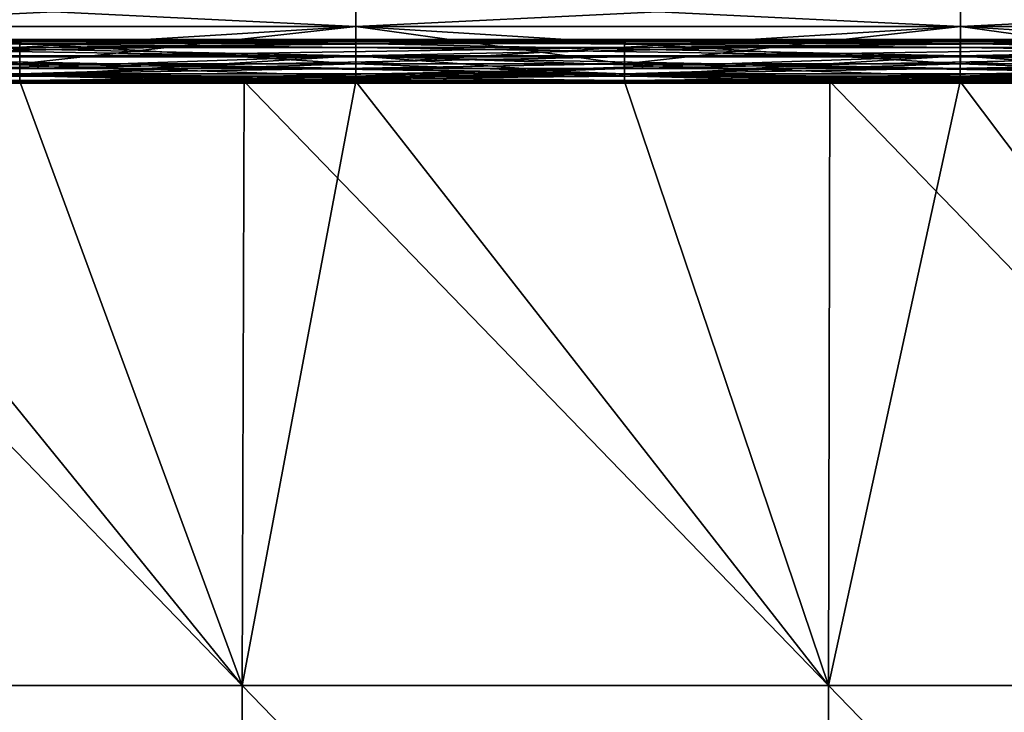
# Model space of a CAD drawing. Header units: millimetres. Extents: x -168 to 168, y -6 to 84.
# Tile 272 of 656: x -47 to -24, y 24 to 41. Entities that reach past the tile are written whole.
import ezdxf

# ---------------------------------------------------------------- set-up
doc = ezdxf.new("R2010")
doc.units = ezdxf.units.MM
doc.header["$LTSCALE"] = 65.185185
for name, color, linetype in [('260', 7, 'CONTINUOUS'), ('261', 7, 'CONTINUOUS'), ('263', 7, 'CONTINUOUS'), ('264', 7, 'CONTINUOUS'), ('266', 7, 'CONTINUOUS'), ('267', 7, 'CONTINUOUS'), ('268', 7, 'CONTINUOUS'), ('322', 7, 'CONTINUOUS'), ('323', 7, 'CONTINUOUS'), ('324', 7, 'CONTINUOUS')]:
    doc.layers.add(name, color=color, linetype=linetype)

msp = doc.modelspace()

# ---------------------------------------------------------------- linework, layer by layer
at = {"layer": '260', "linetype": 'CONTINUOUS'}
for points in [[(-41.594, 24.837, -124.783), (-55.459, 24.837, -124.783), (-53.204, 39.116, -124.659), (-41.594, 24.837, -124.783)], [(-41.553, 39.116, -124.659), (-41.594, 24.837, -124.783), (-53.204, 39.116, -124.659), (-41.553, 39.116, -124.659)], [(-27.73, 24.837, -124.783), (-41.594, 24.837, -124.783), (-38.91, 39.116, -124.659), (-27.73, 24.837, -124.783)], [(-38.91, 39.116, -124.659), (-41.594, 24.837, -124.783), (-41.553, 39.116, -124.659), (-38.91, 39.116, -124.659)], [(-27.702, 39.116, -124.659), (-27.73, 24.837, -124.783), (-38.91, 39.116, -124.659), (-27.702, 39.116, -124.659)], [(-13.865, 24.837, -124.783), (-27.73, 24.837, -124.783), (-24.617, 39.116, -124.659), (-13.865, 24.837, -124.783)], [(-24.617, 39.116, -124.659), (-27.73, 24.837, -124.783), (-27.702, 39.116, -124.659), (-24.617, 39.116, -124.659)], [(-13.851, 39.116, -124.659), (-13.865, 24.837, -124.783), (-24.617, 39.116, -124.659), (-13.851, 39.116, -124.659)], [(-55.515, 10.544, -124.908), (-55.459, 24.837, -124.783), (-41.636, 10.544, -124.908), (-55.515, 10.544, -124.908)], [(-55.459, 24.837, -124.783), (-41.594, 24.837, -124.783), (-41.636, 10.544, -124.908), (-55.459, 24.837, -124.783)], [(-41.636, 10.544, -124.908), (-41.594, 24.837, -124.783), (-27.757, 10.544, -124.908), (-41.636, 10.544, -124.908)], [(-41.594, 24.837, -124.783), (-27.73, 24.837, -124.783), (-27.757, 10.544, -124.908), (-41.594, 24.837, -124.783)], [(-27.757, 10.544, -124.908), (-27.73, 24.837, -124.783), (-13.879, 10.544, -124.908), (-27.757, 10.544, -124.908)], [(-27.73, 24.837, -124.783), (-13.865, 24.837, -124.783), (-13.879, 10.544, -124.908), (-27.73, 24.837, -124.783)]]:
    msp.add_3dface(points, dxfattribs=at)
at = {"layer": '261', "linetype": 'CONTINUOUS'}
for points in [[(-53.203, 40.057, -123.974), (-38.91, 39.915, -124.248), (-53.204, 39.915, -124.248), (-53.203, 40.057, -123.974)], [(-53.203, 40.107, -123.669), (-38.91, 40.057, -123.974), (-53.203, 40.057, -123.974), (-53.203, 40.107, -123.669)], [(-38.909, 40.107, -123.669), (-38.91, 40.057, -123.974), (-53.203, 40.107, -123.669), (-38.909, 40.107, -123.669)], [(-38.91, 40.057, -123.974), (-38.91, 39.915, -124.248), (-53.203, 40.057, -123.974), (-38.91, 40.057, -123.974)], [(-38.909, 40.107, -123.669), (-24.616, 40.057, -123.974), (-38.91, 40.057, -123.974), (-38.909, 40.107, -123.669)], [(-24.616, 40.057, -123.974), (-24.616, 39.915, -124.248), (-38.91, 40.057, -123.974), (-24.616, 40.057, -123.974)], [(-38.91, 40.057, -123.974), (-24.616, 39.915, -124.248), (-38.91, 39.915, -124.248), (-38.91, 40.057, -123.974)], [(-24.616, 40.107, -123.669), (-24.616, 40.057, -123.974), (-38.909, 40.107, -123.669), (-24.616, 40.107, -123.669)], [(-10.322, 40.107, -123.669), (-10.322, 40.057, -123.974), (-24.616, 40.107, -123.669), (-10.322, 40.107, -123.669)], [(-24.616, 40.107, -123.669), (-10.322, 40.057, -123.974), (-24.616, 40.057, -123.974), (-24.616, 40.107, -123.669)], [(-10.322, 40.057, -123.974), (-10.322, 39.915, -124.248), (-24.616, 40.057, -123.974), (-10.322, 40.057, -123.974)], [(-24.616, 40.057, -123.974), (-10.322, 39.915, -124.248), (-24.616, 39.915, -124.248), (-24.616, 40.057, -123.974)], [(-38.91, 39.915, -124.248), (-38.91, 39.696, -124.467), (-53.204, 39.915, -124.248), (-38.91, 39.915, -124.248)], [(-53.204, 39.915, -124.248), (-38.91, 39.696, -124.467), (-53.204, 39.696, -124.467), (-53.204, 39.915, -124.248)], [(-24.616, 39.915, -124.248), (-24.616, 39.696, -124.467), (-38.91, 39.915, -124.248), (-24.616, 39.915, -124.248)], [(-38.91, 39.915, -124.248), (-24.616, 39.696, -124.467), (-38.91, 39.696, -124.467), (-38.91, 39.915, -124.248)], [(-10.322, 39.915, -124.248), (-10.323, 39.696, -124.467), (-24.616, 39.915, -124.248), (-10.322, 39.915, -124.248)], [(-24.616, 39.915, -124.248), (-10.323, 39.696, -124.467), (-24.616, 39.696, -124.467), (-24.616, 39.915, -124.248)], [(-38.91, 39.696, -124.467), (-38.91, 39.421, -124.608), (-53.204, 39.696, -124.467), (-38.91, 39.696, -124.467)], [(-53.204, 39.696, -124.467), (-38.91, 39.421, -124.608), (-53.204, 39.421, -124.608), (-53.204, 39.696, -124.467)], [(-24.616, 39.696, -124.467), (-24.617, 39.421, -124.608), (-38.91, 39.696, -124.467), (-24.616, 39.696, -124.467)], [(-38.91, 39.696, -124.467), (-24.617, 39.421, -124.608), (-38.91, 39.421, -124.608), (-38.91, 39.696, -124.467)], [(-24.616, 39.696, -124.467), (-10.323, 39.421, -124.608), (-24.617, 39.421, -124.608), (-24.616, 39.696, -124.467)], [(-10.323, 39.696, -124.467), (-10.323, 39.421, -124.608), (-24.616, 39.696, -124.467), (-10.323, 39.696, -124.467)], [(-38.91, 39.116, -124.659), (-41.553, 39.116, -124.659), (-53.204, 39.421, -124.608), (-38.91, 39.116, -124.659)], [(-38.91, 39.421, -124.608), (-38.91, 39.116, -124.659), (-53.204, 39.421, -124.608), (-38.91, 39.421, -124.608)], [(-41.553, 39.116, -124.659), (-53.204, 39.116, -124.659), (-53.204, 39.421, -124.608), (-41.553, 39.116, -124.659)], [(-24.617, 39.116, -124.659), (-27.702, 39.116, -124.659), (-38.91, 39.421, -124.608), (-24.617, 39.116, -124.659)], [(-24.617, 39.421, -124.608), (-24.617, 39.116, -124.659), (-38.91, 39.421, -124.608), (-24.617, 39.421, -124.608)], [(-27.702, 39.116, -124.659), (-38.91, 39.116, -124.659), (-38.91, 39.421, -124.608), (-27.702, 39.116, -124.659)], [(-10.323, 39.116, -124.659), (-13.851, 39.116, -124.659), (-24.617, 39.421, -124.608), (-10.323, 39.116, -124.659)], [(-10.323, 39.421, -124.608), (-10.323, 39.116, -124.659), (-24.617, 39.421, -124.608), (-10.323, 39.421, -124.608)], [(-13.851, 39.116, -124.659), (-24.617, 39.116, -124.659), (-24.617, 39.421, -124.608), (-13.851, 39.116, -124.659)]]:
    msp.add_3dface(points, dxfattribs=at)
at = {"layer": '263', "linetype": 'CONTINUOUS'}
for points in [[(-55.459, 24.837, 124.783), (-41.594, 24.837, 124.783), (-55.404, 39.116, 124.659), (-55.459, 24.837, 124.783)], [(-55.404, 39.116, 124.659), (-41.594, 24.837, 124.783), (-46.852, 39.116, 124.659), (-55.404, 39.116, 124.659)], [(-46.852, 39.116, 124.659), (-41.594, 24.837, 124.783), (-41.553, 39.116, 124.659), (-46.852, 39.116, 124.659)], [(-41.594, 24.837, 124.783), (-27.73, 24.837, 124.783), (-41.553, 39.116, 124.659), (-41.594, 24.837, 124.783)], [(-41.553, 39.116, 124.659), (-27.73, 24.837, 124.783), (-32.558, 39.116, 124.659), (-41.553, 39.116, 124.659)], [(-32.558, 39.116, 124.659), (-27.73, 24.837, 124.783), (-27.702, 39.116, 124.659), (-32.558, 39.116, 124.659)], [(-27.73, 24.837, 124.783), (-13.865, 24.837, 124.783), (-27.702, 39.116, 124.659), (-27.73, 24.837, 124.783)], [(-27.702, 39.116, 124.659), (-13.865, 24.837, 124.783), (-18.264, 39.116, 124.659), (-27.702, 39.116, 124.659)], [(-41.636, 10.544, 124.908), (-55.459, 24.837, 124.783), (-55.515, 10.544, 124.908), (-41.636, 10.544, 124.908)], [(-41.594, 24.837, 124.783), (-55.459, 24.837, 124.783), (-41.636, 10.544, 124.908), (-41.594, 24.837, 124.783)], [(-27.757, 10.544, 124.908), (-41.594, 24.837, 124.783), (-41.636, 10.544, 124.908), (-27.757, 10.544, 124.908)], [(-27.73, 24.837, 124.783), (-41.594, 24.837, 124.783), (-27.757, 10.544, 124.908), (-27.73, 24.837, 124.783)], [(-13.879, 10.544, 124.908), (-27.73, 24.837, 124.783), (-27.757, 10.544, 124.908), (-13.879, 10.544, 124.908)], [(-13.865, 24.837, 124.783), (-27.73, 24.837, 124.783), (-13.879, 10.544, 124.908), (-13.865, 24.837, 124.783)]]:
    msp.add_3dface(points, dxfattribs=at)
at = {"layer": '264', "linetype": 'CONTINUOUS'}
for points in [[(-53.203, 40.107, 123.669), (-61.146, 40.057, 123.974), (-46.852, 40.107, 123.669), (-53.203, 40.107, 123.669)], [(-46.852, 40.107, 123.669), (-61.146, 40.057, 123.974), (-46.852, 40.057, 123.974), (-46.852, 40.107, 123.669)], [(-61.146, 40.057, 123.974), (-61.146, 39.915, 124.248), (-46.852, 40.057, 123.974), (-61.146, 40.057, 123.974)], [(-46.852, 40.057, 123.974), (-61.146, 39.915, 124.248), (-46.852, 39.915, 124.248), (-46.852, 40.057, 123.974)], [(-46.852, 40.107, 123.669), (-46.852, 40.057, 123.974), (-38.909, 40.107, 123.669), (-46.852, 40.107, 123.669)], [(-32.558, 40.107, 123.669), (-46.852, 40.057, 123.974), (-32.558, 40.057, 123.974), (-32.558, 40.107, 123.669)], [(-38.909, 40.107, 123.669), (-46.852, 40.057, 123.974), (-32.558, 40.107, 123.669), (-38.909, 40.107, 123.669)], [(-32.558, 40.057, 123.974), (-46.852, 39.915, 124.248), (-32.558, 39.915, 124.248), (-32.558, 40.057, 123.974)], [(-46.852, 40.057, 123.974), (-46.852, 39.915, 124.248), (-32.558, 40.057, 123.974), (-46.852, 40.057, 123.974)], [(-32.558, 40.107, 123.669), (-32.558, 40.057, 123.974), (-24.616, 40.107, 123.669), (-32.558, 40.107, 123.669)], [(-24.616, 40.107, 123.669), (-32.558, 40.057, 123.974), (-18.264, 40.107, 123.669), (-24.616, 40.107, 123.669)], [(-18.264, 40.107, 123.669), (-32.558, 40.057, 123.974), (-18.264, 40.057, 123.974), (-18.264, 40.107, 123.669)], [(-32.558, 40.057, 123.974), (-32.558, 39.915, 124.248), (-18.264, 40.057, 123.974), (-32.558, 40.057, 123.974)], [(-18.264, 40.057, 123.974), (-32.558, 39.915, 124.248), (-18.264, 39.915, 124.248), (-18.264, 40.057, 123.974)], [(-46.852, 39.915, 124.248), (-61.146, 39.696, 124.467), (-46.852, 39.696, 124.467), (-46.852, 39.915, 124.248)], [(-61.146, 39.915, 124.248), (-61.146, 39.696, 124.467), (-46.852, 39.915, 124.248), (-61.146, 39.915, 124.248)], [(-32.558, 39.915, 124.248), (-46.852, 39.696, 124.467), (-32.558, 39.696, 124.467), (-32.558, 39.915, 124.248)], [(-46.852, 39.915, 124.248), (-46.852, 39.696, 124.467), (-32.558, 39.915, 124.248), (-46.852, 39.915, 124.248)], [(-32.558, 39.915, 124.248), (-32.558, 39.696, 124.467), (-18.264, 39.915, 124.248), (-32.558, 39.915, 124.248)], [(-18.264, 39.915, 124.248), (-32.558, 39.696, 124.467), (-18.264, 39.696, 124.467), (-18.264, 39.915, 124.248)], [(-46.852, 39.696, 124.467), (-61.146, 39.421, 124.608), (-46.852, 39.421, 124.608), (-46.852, 39.696, 124.467)], [(-61.146, 39.696, 124.467), (-61.146, 39.421, 124.608), (-46.852, 39.696, 124.467), (-61.146, 39.696, 124.467)], [(-46.852, 39.696, 124.467), (-46.852, 39.421, 124.608), (-32.558, 39.696, 124.467), (-46.852, 39.696, 124.467)], [(-32.558, 39.696, 124.467), (-46.852, 39.421, 124.608), (-32.558, 39.421, 124.608), (-32.558, 39.696, 124.467)], [(-32.558, 39.696, 124.467), (-32.558, 39.421, 124.608), (-18.264, 39.696, 124.467), (-32.558, 39.696, 124.467)], [(-18.264, 39.696, 124.467), (-32.558, 39.421, 124.608), (-18.264, 39.421, 124.608), (-18.264, 39.696, 124.467)], [(-61.146, 39.116, 124.659), (-55.404, 39.116, 124.659), (-46.852, 39.421, 124.608), (-61.146, 39.116, 124.659)], [(-61.146, 39.421, 124.608), (-61.146, 39.116, 124.659), (-46.852, 39.421, 124.608), (-61.146, 39.421, 124.608)], [(-55.404, 39.116, 124.659), (-46.852, 39.116, 124.659), (-46.852, 39.421, 124.608), (-55.404, 39.116, 124.659)], [(-46.852, 39.421, 124.608), (-46.852, 39.116, 124.659), (-32.558, 39.421, 124.608), (-46.852, 39.421, 124.608)], [(-46.852, 39.116, 124.659), (-41.553, 39.116, 124.659), (-32.558, 39.421, 124.608), (-46.852, 39.116, 124.659)], [(-41.553, 39.116, 124.659), (-32.558, 39.116, 124.659), (-32.558, 39.421, 124.608), (-41.553, 39.116, 124.659)], [(-32.558, 39.116, 124.659), (-27.702, 39.116, 124.659), (-18.264, 39.421, 124.608), (-32.558, 39.116, 124.659)], [(-32.558, 39.421, 124.608), (-32.558, 39.116, 124.659), (-18.264, 39.421, 124.608), (-32.558, 39.421, 124.608)], [(-27.702, 39.116, 124.659), (-18.264, 39.116, 124.659), (-18.264, 39.421, 124.608), (-27.702, 39.116, 124.659)]]:
    msp.add_3dface(points, dxfattribs=at)
at = {"layer": '266', "linetype": 'CONTINUOUS'}
for points in [[(-38.909, 40.015, -122.663), (-38.909, 40.107, -123.669), (-53.203, 40.015, -122.663), (-38.909, 40.015, -122.663)], [(-38.909, 40.107, -123.669), (-53.203, 40.107, -123.669), (-53.203, 40.015, -122.663), (-38.909, 40.107, -123.669)], [(-24.616, 40.015, -122.663), (-24.616, 40.107, -123.669), (-38.909, 40.015, -122.663), (-24.616, 40.015, -122.663)], [(-24.616, 40.107, -123.669), (-38.909, 40.107, -123.669), (-38.909, 40.015, -122.663), (-24.616, 40.107, -123.669)], [(-10.322, 40.015, -122.663), (-10.322, 40.107, -123.669), (-24.616, 40.015, -122.663), (-10.322, 40.015, -122.663)], [(-10.322, 40.107, -123.669), (-24.616, 40.107, -123.669), (-24.616, 40.015, -122.663), (-10.322, 40.107, -123.669)], [(-38.909, 39.723, -121.697), (-38.909, 40.015, -122.663), (-53.203, 39.723, -121.697), (-38.909, 39.723, -121.697)], [(-53.203, 39.723, -121.697), (-38.909, 40.015, -122.663), (-53.203, 40.015, -122.663), (-53.203, 39.723, -121.697)], [(-24.616, 39.723, -121.697), (-24.616, 40.015, -122.663), (-38.909, 39.723, -121.697), (-24.616, 39.723, -121.697)], [(-38.909, 39.723, -121.697), (-24.616, 40.015, -122.663), (-38.909, 40.015, -122.663), (-38.909, 39.723, -121.697)], [(-10.322, 39.723, -121.697), (-10.322, 40.015, -122.663), (-24.616, 39.723, -121.697), (-10.322, 39.723, -121.697)], [(-24.616, 39.723, -121.697), (-10.322, 40.015, -122.663), (-24.616, 40.015, -122.663), (-24.616, 39.723, -121.697)], [(-46.852, 39.243, -120.809), (-38.909, 39.723, -121.697), (-53.203, 39.243, -120.809), (-46.852, 39.243, -120.809)], [(-53.203, 39.243, -120.809), (-38.909, 39.723, -121.697), (-53.203, 39.723, -121.697), (-53.203, 39.243, -120.809)], [(-38.909, 39.243, -120.809), (-38.909, 39.723, -121.697), (-46.852, 39.243, -120.809), (-38.909, 39.243, -120.809)], [(-32.558, 39.243, -120.809), (-24.616, 39.723, -121.697), (-38.909, 39.243, -120.809), (-32.558, 39.243, -120.809)], [(-38.909, 39.243, -120.809), (-24.616, 39.723, -121.697), (-38.909, 39.723, -121.697), (-38.909, 39.243, -120.809)], [(-24.616, 39.243, -120.809), (-24.616, 39.723, -121.697), (-32.558, 39.243, -120.809), (-24.616, 39.243, -120.809)], [(-18.264, 39.243, -120.809), (-10.322, 39.723, -121.697), (-24.616, 39.243, -120.809), (-18.264, 39.243, -120.809)], [(-24.616, 39.243, -120.809), (-10.322, 39.723, -121.697), (-24.616, 39.723, -121.697), (-24.616, 39.243, -120.809)]]:
    msp.add_3dface(points, dxfattribs=at)
at = {"layer": '267', "linetype": 'CONTINUOUS'}
for points in [[(-61.145, 39.292, -119.619), (-61.145, 39.529, -119.407), (-46.852, 39.292, -119.619), (-61.145, 39.292, -119.619)], [(-46.852, 39.292, -119.619), (-61.145, 39.529, -119.407), (-53.201, 39.529, -119.407), (-46.852, 39.292, -119.619)], [(-46.852, 39.529, -119.407), (-46.852, 39.292, -119.619), (-53.201, 39.529, -119.407), (-46.852, 39.529, -119.407)], [(-32.558, 39.292, -119.619), (-46.852, 39.529, -119.407), (-38.907, 39.529, -119.407), (-32.558, 39.292, -119.619)], [(-46.852, 39.292, -119.619), (-46.852, 39.529, -119.407), (-32.558, 39.292, -119.619), (-46.852, 39.292, -119.619)], [(-32.558, 39.529, -119.407), (-32.558, 39.292, -119.619), (-38.907, 39.529, -119.407), (-32.558, 39.529, -119.407)], [(-18.264, 39.292, -119.619), (-32.558, 39.529, -119.407), (-24.613, 39.529, -119.407), (-18.264, 39.292, -119.619)], [(-32.558, 39.292, -119.619), (-32.558, 39.529, -119.407), (-18.264, 39.292, -119.619), (-32.558, 39.292, -119.619)], [(-18.264, 39.529, -119.407), (-18.264, 39.292, -119.619), (-24.613, 39.529, -119.407), (-18.264, 39.529, -119.407)], [(-46.852, 39.135, -119.895), (-61.145, 39.292, -119.619), (-46.852, 39.292, -119.619), (-46.852, 39.135, -119.895)], [(-61.145, 39.135, -119.895), (-61.145, 39.292, -119.619), (-46.852, 39.135, -119.895), (-61.145, 39.135, -119.895)], [(-46.852, 39.243, -120.809), (-61.145, 39.109, -120.521), (-46.852, 39.109, -120.521), (-46.852, 39.243, -120.809)], [(-46.852, 39.243, -120.809), (-53.203, 39.243, -120.809), (-61.145, 39.109, -120.521), (-46.852, 39.243, -120.809)], [(-46.852, 39.071, -120.206), (-61.145, 39.135, -119.895), (-46.852, 39.135, -119.895), (-46.852, 39.071, -120.206)], [(-61.145, 39.071, -120.206), (-61.145, 39.135, -119.895), (-46.852, 39.071, -120.206), (-61.145, 39.071, -120.206)], [(-32.558, 39.135, -119.895), (-46.852, 39.292, -119.619), (-32.558, 39.292, -119.619), (-32.558, 39.135, -119.895)], [(-46.852, 39.135, -119.895), (-46.852, 39.292, -119.619), (-32.558, 39.135, -119.895), (-46.852, 39.135, -119.895)], [(-38.909, 39.243, -120.809), (-46.852, 39.243, -120.809), (-46.852, 39.109, -120.521), (-38.909, 39.243, -120.809)], [(-32.558, 39.243, -120.809), (-46.852, 39.109, -120.521), (-32.558, 39.109, -120.521), (-32.558, 39.243, -120.809)], [(-32.558, 39.243, -120.809), (-38.909, 39.243, -120.809), (-46.852, 39.109, -120.521), (-32.558, 39.243, -120.809)], [(-32.558, 39.071, -120.206), (-46.852, 39.135, -119.895), (-32.558, 39.135, -119.895), (-32.558, 39.071, -120.206)], [(-46.852, 39.071, -120.206), (-46.852, 39.135, -119.895), (-32.558, 39.071, -120.206), (-46.852, 39.071, -120.206)], [(-32.558, 39.135, -119.895), (-32.558, 39.292, -119.619), (-18.264, 39.135, -119.895), (-32.558, 39.135, -119.895)], [(-18.264, 39.135, -119.895), (-32.558, 39.292, -119.619), (-18.264, 39.292, -119.619), (-18.264, 39.135, -119.895)], [(-24.616, 39.243, -120.809), (-32.558, 39.243, -120.809), (-32.558, 39.109, -120.521), (-24.616, 39.243, -120.809)], [(-18.264, 39.243, -120.809), (-32.558, 39.109, -120.521), (-18.264, 39.109, -120.521), (-18.264, 39.243, -120.809)], [(-18.264, 39.243, -120.809), (-24.616, 39.243, -120.809), (-32.558, 39.109, -120.521), (-18.264, 39.243, -120.809)], [(-18.264, 39.071, -120.206), (-32.558, 39.135, -119.895), (-18.264, 39.135, -119.895), (-18.264, 39.071, -120.206)], [(-32.558, 39.071, -120.206), (-32.558, 39.135, -119.895), (-18.264, 39.071, -120.206), (-32.558, 39.071, -120.206)], [(-46.852, 39.109, -120.521), (-61.145, 39.071, -120.206), (-46.852, 39.071, -120.206), (-46.852, 39.109, -120.521)], [(-61.145, 39.109, -120.521), (-61.145, 39.071, -120.206), (-46.852, 39.109, -120.521), (-61.145, 39.109, -120.521)], [(-32.558, 39.109, -120.521), (-46.852, 39.071, -120.206), (-32.558, 39.071, -120.206), (-32.558, 39.109, -120.521)], [(-46.852, 39.109, -120.521), (-46.852, 39.071, -120.206), (-32.558, 39.109, -120.521), (-46.852, 39.109, -120.521)], [(-18.264, 39.109, -120.521), (-32.558, 39.071, -120.206), (-18.264, 39.071, -120.206), (-18.264, 39.109, -120.521)], [(-32.558, 39.109, -120.521), (-32.558, 39.071, -120.206), (-18.264, 39.109, -120.521), (-32.558, 39.109, -120.521)]]:
    msp.add_3dface(points, dxfattribs=at)
at = {"layer": '268', "linetype": 'CONTINUOUS'}
for points in [[(-53.201, 40.415, -118.679), (-53.201, 41.112, -117.768), (-38.907, 40.415, -118.679), (-53.201, 40.415, -118.679)], [(-38.907, 40.415, -118.679), (-53.201, 41.112, -117.768), (-38.907, 41.112, -117.768), (-38.907, 40.415, -118.679)], [(-24.613, 40.415, -118.679), (-38.907, 41.112, -117.768), (-24.613, 41.112, -117.768), (-24.613, 40.415, -118.679)], [(-38.907, 40.415, -118.679), (-38.907, 41.112, -117.768), (-24.613, 40.415, -118.679), (-38.907, 40.415, -118.679)], [(-10.319, 40.415, -118.679), (-24.613, 41.112, -117.768), (-10.319, 41.112, -117.768), (-10.319, 40.415, -118.679)], [(-24.613, 40.415, -118.679), (-24.613, 41.112, -117.768), (-10.319, 40.415, -118.679), (-24.613, 40.415, -118.679)], [(-46.852, 39.529, -119.407), (-53.201, 39.529, -119.407), (-53.201, 40.415, -118.679), (-46.852, 39.529, -119.407)], [(-38.907, 39.529, -119.407), (-46.852, 39.529, -119.407), (-53.201, 40.415, -118.679), (-38.907, 39.529, -119.407)], [(-38.907, 39.529, -119.407), (-53.201, 40.415, -118.679), (-38.907, 40.415, -118.679), (-38.907, 39.529, -119.407)], [(-24.613, 39.529, -119.407), (-38.907, 40.415, -118.679), (-24.613, 40.415, -118.679), (-24.613, 39.529, -119.407)], [(-32.558, 39.529, -119.407), (-38.907, 39.529, -119.407), (-38.907, 40.415, -118.679), (-32.558, 39.529, -119.407)], [(-24.613, 39.529, -119.407), (-32.558, 39.529, -119.407), (-38.907, 40.415, -118.679), (-24.613, 39.529, -119.407)], [(-18.264, 39.529, -119.407), (-24.613, 39.529, -119.407), (-24.613, 40.415, -118.679), (-18.264, 39.529, -119.407)], [(-10.319, 39.529, -119.407), (-18.264, 39.529, -119.407), (-24.613, 40.415, -118.679), (-10.319, 39.529, -119.407)], [(-10.319, 39.529, -119.407), (-24.613, 40.415, -118.679), (-10.319, 40.415, -118.679), (-10.319, 39.529, -119.407)]]:
    msp.add_3dface(points, dxfattribs=at)
at = {"layer": '322', "linetype": 'CONTINUOUS'}
for points in [[(-38.907, 41.112, 117.768), (-53.201, 40.415, 118.679), (-38.907, 40.415, 118.679), (-38.907, 41.112, 117.768)], [(-53.201, 41.112, 117.768), (-53.201, 40.415, 118.679), (-38.907, 41.112, 117.768), (-53.201, 41.112, 117.768)], [(-24.613, 41.112, 117.768), (-38.907, 40.415, 118.679), (-24.613, 40.415, 118.679), (-24.613, 41.112, 117.768)], [(-38.907, 41.112, 117.768), (-38.907, 40.415, 118.679), (-24.613, 41.112, 117.768), (-38.907, 41.112, 117.768)], [(-24.613, 41.112, 117.768), (-24.613, 40.415, 118.679), (-10.319, 41.112, 117.768), (-24.613, 41.112, 117.768)], [(-10.319, 41.112, 117.768), (-24.613, 40.415, 118.679), (-10.319, 40.415, 118.679), (-10.319, 41.112, 117.768)], [(-38.907, 40.415, 118.679), (-53.201, 39.529, 119.407), (-46.852, 39.529, 119.407), (-38.907, 40.415, 118.679)], [(-53.201, 40.415, 118.679), (-53.201, 39.529, 119.407), (-38.907, 40.415, 118.679), (-53.201, 40.415, 118.679)], [(-38.907, 39.529, 119.407), (-38.907, 40.415, 118.679), (-46.852, 39.529, 119.407), (-38.907, 39.529, 119.407)], [(-24.613, 40.415, 118.679), (-38.907, 39.529, 119.407), (-32.558, 39.529, 119.407), (-24.613, 40.415, 118.679)], [(-38.907, 40.415, 118.679), (-38.907, 39.529, 119.407), (-24.613, 40.415, 118.679), (-38.907, 40.415, 118.679)], [(-24.613, 39.529, 119.407), (-24.613, 40.415, 118.679), (-32.558, 39.529, 119.407), (-24.613, 39.529, 119.407)], [(-10.319, 40.415, 118.679), (-24.613, 39.529, 119.407), (-18.264, 39.529, 119.407), (-10.319, 40.415, 118.679)], [(-24.613, 40.415, 118.679), (-24.613, 39.529, 119.407), (-10.319, 40.415, 118.679), (-24.613, 40.415, 118.679)]]:
    msp.add_3dface(points, dxfattribs=at)
at = {"layer": '323', "linetype": 'CONTINUOUS'}
for points in [[(-46.852, 39.529, 119.407), (-61.145, 39.292, 119.619), (-46.852, 39.292, 119.619), (-46.852, 39.529, 119.407)], [(-46.852, 39.529, 119.407), (-53.201, 39.529, 119.407), (-61.145, 39.292, 119.619), (-46.852, 39.529, 119.407)], [(-32.558, 39.529, 119.407), (-38.907, 39.529, 119.407), (-46.852, 39.292, 119.619), (-32.558, 39.529, 119.407)], [(-38.907, 39.529, 119.407), (-46.852, 39.529, 119.407), (-46.852, 39.292, 119.619), (-38.907, 39.529, 119.407)], [(-32.558, 39.529, 119.407), (-46.852, 39.292, 119.619), (-32.558, 39.292, 119.619), (-32.558, 39.529, 119.407)], [(-24.613, 39.529, 119.407), (-32.558, 39.529, 119.407), (-32.558, 39.292, 119.619), (-24.613, 39.529, 119.407)], [(-18.264, 39.529, 119.407), (-24.613, 39.529, 119.407), (-32.558, 39.292, 119.619), (-18.264, 39.529, 119.407)], [(-18.264, 39.529, 119.407), (-32.558, 39.292, 119.619), (-18.264, 39.292, 119.619), (-18.264, 39.529, 119.407)], [(-46.852, 39.292, 119.619), (-61.145, 39.135, 119.895), (-46.852, 39.135, 119.895), (-46.852, 39.292, 119.619)], [(-61.145, 39.292, 119.619), (-61.145, 39.135, 119.895), (-46.852, 39.292, 119.619), (-61.145, 39.292, 119.619)], [(-46.852, 39.109, 120.521), (-61.145, 39.243, 120.809), (-53.203, 39.243, 120.809), (-46.852, 39.109, 120.521)], [(-61.145, 39.109, 120.521), (-61.145, 39.243, 120.809), (-46.852, 39.109, 120.521), (-61.145, 39.109, 120.521)], [(-46.852, 39.135, 119.895), (-61.145, 39.071, 120.206), (-46.852, 39.071, 120.206), (-46.852, 39.135, 119.895)], [(-61.145, 39.135, 119.895), (-61.145, 39.071, 120.206), (-46.852, 39.135, 119.895), (-61.145, 39.135, 119.895)], [(-46.852, 39.243, 120.809), (-46.852, 39.109, 120.521), (-53.203, 39.243, 120.809), (-46.852, 39.243, 120.809)], [(-32.558, 39.292, 119.619), (-46.852, 39.135, 119.895), (-32.558, 39.135, 119.895), (-32.558, 39.292, 119.619)], [(-46.852, 39.292, 119.619), (-46.852, 39.135, 119.895), (-32.558, 39.292, 119.619), (-46.852, 39.292, 119.619)], [(-32.558, 39.109, 120.521), (-46.852, 39.243, 120.809), (-38.909, 39.243, 120.809), (-32.558, 39.109, 120.521)], [(-46.852, 39.109, 120.521), (-46.852, 39.243, 120.809), (-32.558, 39.109, 120.521), (-46.852, 39.109, 120.521)], [(-46.852, 39.135, 119.895), (-46.852, 39.071, 120.206), (-32.558, 39.135, 119.895), (-46.852, 39.135, 119.895)], [(-32.558, 39.135, 119.895), (-46.852, 39.071, 120.206), (-32.558, 39.071, 120.206), (-32.558, 39.135, 119.895)], [(-32.558, 39.243, 120.809), (-32.558, 39.109, 120.521), (-38.909, 39.243, 120.809), (-32.558, 39.243, 120.809)], [(-18.264, 39.292, 119.619), (-32.558, 39.135, 119.895), (-18.264, 39.135, 119.895), (-18.264, 39.292, 119.619)], [(-32.558, 39.292, 119.619), (-32.558, 39.135, 119.895), (-18.264, 39.292, 119.619), (-32.558, 39.292, 119.619)], [(-32.558, 39.109, 120.521), (-32.558, 39.243, 120.809), (-18.264, 39.109, 120.521), (-32.558, 39.109, 120.521)], [(-18.264, 39.109, 120.521), (-32.558, 39.243, 120.809), (-24.616, 39.243, 120.809), (-18.264, 39.109, 120.521)], [(-32.558, 39.135, 119.895), (-32.558, 39.071, 120.206), (-18.264, 39.135, 119.895), (-32.558, 39.135, 119.895)], [(-18.264, 39.135, 119.895), (-32.558, 39.071, 120.206), (-18.264, 39.071, 120.206), (-18.264, 39.135, 119.895)], [(-18.264, 39.243, 120.809), (-18.264, 39.109, 120.521), (-24.616, 39.243, 120.809), (-18.264, 39.243, 120.809)], [(-46.852, 39.071, 120.206), (-61.145, 39.109, 120.521), (-46.852, 39.109, 120.521), (-46.852, 39.071, 120.206)], [(-61.145, 39.071, 120.206), (-61.145, 39.109, 120.521), (-46.852, 39.071, 120.206), (-61.145, 39.071, 120.206)], [(-32.558, 39.071, 120.206), (-46.852, 39.109, 120.521), (-32.558, 39.109, 120.521), (-32.558, 39.071, 120.206)], [(-46.852, 39.071, 120.206), (-46.852, 39.109, 120.521), (-32.558, 39.071, 120.206), (-46.852, 39.071, 120.206)], [(-32.558, 39.071, 120.206), (-32.558, 39.109, 120.521), (-18.264, 39.071, 120.206), (-32.558, 39.071, 120.206)], [(-18.264, 39.071, 120.206), (-32.558, 39.109, 120.521), (-18.264, 39.109, 120.521), (-18.264, 39.071, 120.206)]]:
    msp.add_3dface(points, dxfattribs=at)
at = {"layer": '324', "linetype": 'CONTINUOUS'}
for points in [[(-53.203, 40.107, 123.669), (-46.852, 40.107, 123.669), (-38.909, 40.015, 122.663), (-53.203, 40.107, 123.669)], [(-53.203, 40.015, 122.663), (-53.203, 40.107, 123.669), (-38.909, 40.015, 122.663), (-53.203, 40.015, 122.663)], [(-46.852, 40.107, 123.669), (-38.909, 40.107, 123.669), (-38.909, 40.015, 122.663), (-46.852, 40.107, 123.669)], [(-38.909, 40.107, 123.669), (-32.558, 40.107, 123.669), (-24.616, 40.015, 122.663), (-38.909, 40.107, 123.669)], [(-38.909, 40.015, 122.663), (-38.909, 40.107, 123.669), (-24.616, 40.015, 122.663), (-38.909, 40.015, 122.663)], [(-32.558, 40.107, 123.669), (-24.616, 40.107, 123.669), (-24.616, 40.015, 122.663), (-32.558, 40.107, 123.669)], [(-24.616, 40.107, 123.669), (-18.264, 40.107, 123.669), (-10.322, 40.015, 122.663), (-24.616, 40.107, 123.669)], [(-24.616, 40.015, 122.663), (-24.616, 40.107, 123.669), (-10.322, 40.015, 122.663), (-24.616, 40.015, 122.663)], [(-53.203, 39.723, 121.697), (-53.203, 40.015, 122.663), (-38.909, 39.723, 121.697), (-53.203, 39.723, 121.697)], [(-38.909, 39.723, 121.697), (-53.203, 40.015, 122.663), (-38.909, 40.015, 122.663), (-38.909, 39.723, 121.697)], [(-24.616, 39.723, 121.697), (-38.909, 40.015, 122.663), (-24.616, 40.015, 122.663), (-24.616, 39.723, 121.697)], [(-38.909, 39.723, 121.697), (-38.909, 40.015, 122.663), (-24.616, 39.723, 121.697), (-38.909, 39.723, 121.697)], [(-10.322, 39.723, 121.697), (-24.616, 40.015, 122.663), (-10.322, 40.015, 122.663), (-10.322, 39.723, 121.697)], [(-24.616, 39.723, 121.697), (-24.616, 40.015, 122.663), (-10.322, 39.723, 121.697), (-24.616, 39.723, 121.697)], [(-46.852, 39.243, 120.809), (-53.203, 39.243, 120.809), (-53.203, 39.723, 121.697), (-46.852, 39.243, 120.809)], [(-38.909, 39.243, 120.809), (-46.852, 39.243, 120.809), (-53.203, 39.723, 121.697), (-38.909, 39.243, 120.809)], [(-38.909, 39.243, 120.809), (-53.203, 39.723, 121.697), (-38.909, 39.723, 121.697), (-38.909, 39.243, 120.809)], [(-24.616, 39.243, 120.809), (-38.909, 39.723, 121.697), (-24.616, 39.723, 121.697), (-24.616, 39.243, 120.809)], [(-24.616, 39.243, 120.809), (-32.558, 39.243, 120.809), (-38.909, 39.723, 121.697), (-24.616, 39.243, 120.809)], [(-32.558, 39.243, 120.809), (-38.909, 39.243, 120.809), (-38.909, 39.723, 121.697), (-32.558, 39.243, 120.809)], [(-18.264, 39.243, 120.809), (-24.616, 39.243, 120.809), (-24.616, 39.723, 121.697), (-18.264, 39.243, 120.809)], [(-10.322, 39.243, 120.809), (-18.264, 39.243, 120.809), (-24.616, 39.723, 121.697), (-10.322, 39.243, 120.809)], [(-10.322, 39.243, 120.809), (-24.616, 39.723, 121.697), (-10.322, 39.723, 121.697), (-10.322, 39.243, 120.809)]]:
    msp.add_3dface(points, dxfattribs=at)

doc.saveas('drawing.dxf')
